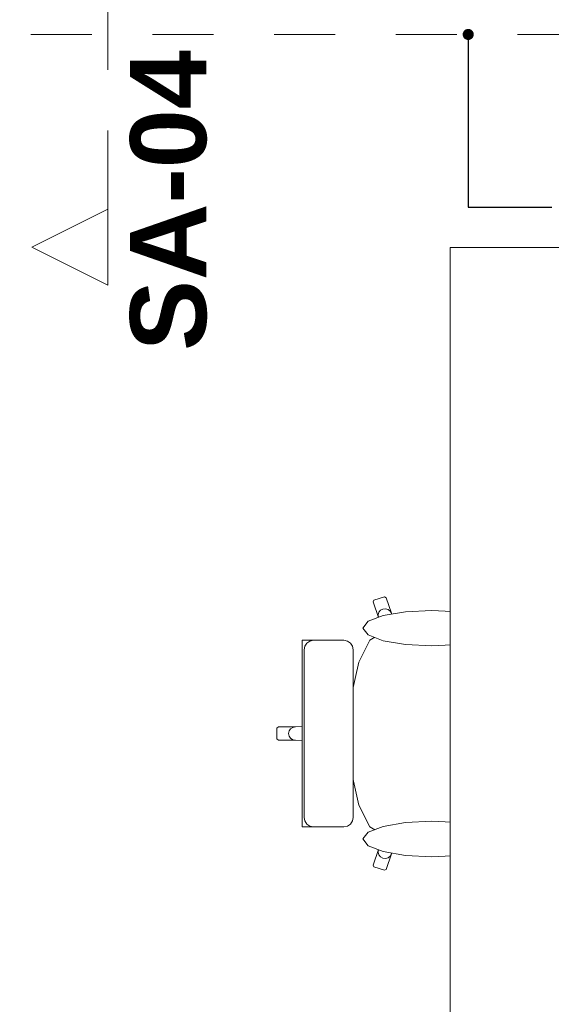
# Model space of a CAD drawing. Header units: metres. Extents: x -4 to 99, y -11 to 17.
# Tile 324 of 656: x 26.017 to 26.891, y 11.354 to 12.975. Entities that reach past the tile are written whole.
import ezdxf

# ---------------------------------------------------------------- set-up
doc = ezdxf.new("R2010")
doc.units = ezdxf.units.M
doc.header["$MEASUREMENT"] = 0
for name, pattern in [('Schnittlinie', [0.3, 0.15, -0.075, 0, -0.075]), ('Untersicht', [0.1, 0.075, -0.025]), ('Wipeout_Contour', [1, 0, -1])]:
    doc.linetypes.add(name, pattern=pattern)
for name, color, linetype in [('152 - Bemaßung_ Beschriftung.Ausbau', 7, 'Continuous'), ('203 - Marker.Schnitt - Ausbaudetail SA', 7, 'Continuous'), ('701 - Einrichtung.Möbel', 7, 'Continuous'), ('Neubau_152 - Bemaßung_ Beschriftung.Ausbau', 7, 'Continuous'), ('Neubau_653 - Abdeckung.TB Verkofferung', 7, 'Continuous')]:
    doc.layers.add(name, color=color, linetype=linetype)
doc.styles.add('ERSTELLTER_STIL_1', font='txt')
doc.styles.add('ERSTELLTER_STIL_2', font='txt')
doc.dimstyles.new('ERSTELLTER_STIL__2', dxfattribs={"dimtxt": 0.1, "dimasz": 0.0532, "dimexe": 0.18, "dimexo": 0.0625, "dimgap": 0, "dimtad": 1, "dimtih": 1, "dimtoh": 1, "dimzin": 0, "dimdsep": 46, "dimtxsty": 'ERSTELLTER_STIL_2', "dimblk": 'ARROWHEAD_2', "dimblk1": 'ARROWHEAD_2', "dimblk2": 'ARROWHEAD_2', "dimcen": 0.09, "dimse1": 1, "dimse2": 1, "dimclrd": 7, "dimclre": 7, "dimclrt": 7, "dimazin": 0, "dimtfac": 1, "dimtdec": 4, "dimtmove": 0, "dimatfit": 3, "dimfxl": 1, "dimtolj": 1, "dimtzin": 0, "dimarcsym": 0})
doc.dimstyles.new('ERSTELLTER_STIL__6', dxfattribs={"dimtxt": 0.18, "dimasz": 0.03648, "dimexe": 0.18, "dimexo": 0.0625, "dimgap": 0, "dimtad": 0, "dimtih": 1, "dimtoh": 1, "dimdec": 4, "dimzin": 0, "dimdsep": 46, "dimcen": 0.09, "dimadec": 0, "dimazin": 0, "dimtfac": 1, "dimtdec": 4, "dimtmove": 0, "dimatfit": 3, "dimldrblk": 'ARROWHEAD_11', "dimfxl": 1, "dimtolj": 1, "dimtzin": 0, "dimarcsym": 0})

# ---------------------------------------------------------------- blocks, each defined once
blk = doc.blocks.new('ARROWHEAD_11')
at = {"color": 0, "linetype": 'Continuous', "lineweight": 0}
blk.add_line((0, 0), (-1, 0), dxfattribs=at)
at = {"color": 0, "linetype": 'Continuous', "lineweight": 0, "const_width": 0.25, "flags": 128}
blk.add_lwpolyline([(-0.125, 0, 1), (0.125, 0, 1)], format="xyb", close=True, dxfattribs=at)
blk = doc.blocks.new('*D275')
at = {"layer": '152 - Bemaßung_ Beschriftung.Ausbau', "color": 7, "linetype": 'Continuous', "lineweight": 5}
for p, q in [((25.82, 15.3025), (25.82, 15.4075)), ((29.23, 15.3025), (29.23, 15.4075)), ((25.8402, 15.39), (25.7998, 15.32)), ((29.2502, 15.39), (29.2098, 15.32)), ((25.82, 15.355), (29.23, 15.355))]:
    blk.add_line(p, q, dxfattribs=at)
at = {"layer": '152 - Bemaßung_ Beschriftung.Ausbau', "color": 7, "lineweight": 5, "char_height": 0.1, "attachment_point": 7, "style": 'ERSTELLTER_STIL_2'}
for s, insert in [('\\A1;{\\pql;\\fArial|b0|i0|c0|p38;3,41}', (27.3161, 15.375)), ('\\A1;{\\pql;\\fArial|b0|i0|c0|p38;17}', (29.058, 15.375))]:
    blk.add_mtext(s, dxfattribs=dict(at, insert=insert))
blk = doc.blocks.new('ARROWHEAD_2')
at = {"color": 0, "linetype": 'Continuous', "lineweight": 0}
for p, q in [((-0.378, -0.655), (0.378, 0.655)), ((0, 0), (-1, 0))]:
    blk.add_line(p, q, dxfattribs=at)

msp = doc.modelspace()

# ---------------------------------------------------------------- linework, layer by layer
at = {"layer": '203 - Marker.Schnitt - Ausbaudetail SA', "color": 7, "linetype": 'Schnittlinie', "lineweight": 13}
msp.add_line((26.1622, 14.1425), (26.1622, 12.663), dxfattribs=at)
at = {"layer": 'Neubau_653 - Abdeckung.TB Verkofferung', "color": 1, "linetype": 'Untersicht', "lineweight": 9}
msp.add_line((22.0355, 12.9505), (47.24, 12.9505), dxfattribs=at)

# ---------------------------------------------------------------- texts
at = {"layer": '203 - Marker.Schnitt - Ausbaudetail SA', "color": 7, "lineweight": 13, "insert": (26.3255, 12.9246), "char_height": 0.125, "attachment_point": 9, "rotation": 90, "style": 'ERSTELLTER_STIL_1'}
msp.add_mtext('\\A1;{\\pqr;\\pt0;\\fArial|b1|i0|c0|p38;SA-04}', dxfattribs=at)

# ---------------------------------------------------------------- leaders
at = {"layer": 'Neubau_152 - Bemaßung_ Beschriftung.Ausbau', "color": 1, "linetype": 'Continuous', "lineweight": 13, "annotation_type": 0, "has_hookline": 1, "hookline_direction": 0, "text_width": 0.458}
msp.add_leader([(26.7544, 12.9505), (26.7544, 12.6664), (26.8917, 12.6664)], dimstyle='ERSTELLTER_STIL__6', dxfattribs=at)

# ---------------------------------------------------------------- wipeouts: each hides what was drawn before it
at = {"color": 254, "linetype": 'Wipeout_Contour', "lineweight": 0, "ltscale": 847.145387}
msp.add_wipeout([(26.7999, 11.9664), (26.6404, 11.9664), (26.6284, 11.9979), (26.6198, 12.0236), (26.6169, 12.025), (26.5995, 12.0196), (26.5981, 12.0168), (26.6067, 11.9911), (26.6141, 11.9663), (26.5929, 11.9537), (26.5747, 11.9177), (26.5626, 11.8637), (26.5608, 11.8365), (26.5313, 11.8365), (26.5085, 11.8365), (26.5085, 11.8123), (26.4704, 11.811), (26.4423, 11.811), (26.44, 11.8088), (26.44, 11.8), (26.89, 11.8), (26.8881, 11.8581), (26.8881, 11.8589), (26.8826, 11.9088), (26.8745, 11.9421), (26.8738, 11.9437), (26.8576, 11.9631), (26.8511, 11.9664), (26.8274, 11.9664)], dxfattribs=at).dxf.layer = '701 - Einrichtung.Möbel'

# ---------------------------------------------------------------- next in the draw order: linework, layer by layer
at = {"layer": '701 - Einrichtung.Möbel', "color": 7, "linetype": 'Continuous', "lineweight": 5}
for p, q in [((26.6169, 12.025), (26.5995, 12.0196)), ((26.6198, 12.0236), (26.6169, 12.025)), ((26.6284, 11.9979), (26.6198, 12.0236)), ((26.5995, 12.0196), (26.5981, 12.0168)), ((26.5981, 12.0168), (26.6067, 11.9911)), ((26.6074, 11.9995), (26.6062, 11.9954)), ((26.6062, 11.9954), (26.6067, 11.9911)), ((26.6067, 11.9911), (26.6141, 11.9663)), ((26.6102, 12.0028), (26.6074, 11.9995)), ((26.6141, 12.0049), (26.6102, 12.0028)), ((26.6185, 12.0054), (26.6141, 12.0049)), ((26.6228, 12.0043), (26.6185, 12.0054)), ((26.6263, 12.0016), (26.6228, 12.0043)), ((26.6284, 11.9979), (26.6263, 12.0016)), ((26.6404, 11.9664), (26.6284, 11.9979)), ((26.6141, 11.9663), (26.5929, 11.9537)), ((26.6143, 11.9664), (26.6141, 11.9663)), ((26.6143, 11.9664), (26.6404, 11.9664)), ((26.7999, 11.9664), (26.6404, 11.9664)), ((26.8274, 11.9664), (26.7999, 11.9664)), ((26.8511, 11.9664), (26.8274, 11.9664)), ((26.8576, 11.9631), (26.8511, 11.9664)), ((26.8738, 11.9437), (26.8576, 11.9631)), ((26.5929, 11.9537), (26.5747, 11.9177)), ((26.8745, 11.9421), (26.8738, 11.9437)), ((26.8826, 11.9088), (26.8745, 11.9421)), ((26.5747, 11.9177), (26.5626, 11.8637)), ((26.8881, 11.8589), (26.8826, 11.9088)), ((26.5626, 11.8637), (26.5608, 11.8365)), ((26.8881, 11.8581), (26.8881, 11.8589)), ((26.5313, 11.8365), (26.5085, 11.8365)), ((26.5085, 11.8365), (26.5085, 11.8123)), ((26.5608, 11.8365), (26.5313, 11.8365)), ((26.4423, 11.811), (26.44, 11.8088)), ((26.4704, 11.811), (26.4423, 11.811)), ((26.4704, 11.811), (26.4661, 11.8101)), ((26.5085, 11.8123), (26.4704, 11.811))]:
    msp.add_line(p, q, dxfattribs=at)

# ---------------------------------------------------------------- next in the draw order: wipeouts: each hides what was drawn before it
at = {"color": 254, "linetype": 'Wipeout_Contour', "lineweight": 0, "ltscale": 86.559807}
msp.add_wipeout([(26.1622, 12.538), (26.1622, 12.663), (26.0372, 12.6005)], dxfattribs=at).dxf.layer = '203 - Marker.Schnitt - Ausbaudetail SA'
at = {"color": 254, "linetype": 'Wipeout_Contour', "lineweight": 0, "ltscale": 844.464258}
msp.add_wipeout([(26.7999, 11.6336), (26.8274, 11.6336), (26.8511, 11.6336), (26.8576, 11.6369), (26.8738, 11.6563), (26.8745, 11.6579), (26.8826, 11.6912), (26.8881, 11.7411), (26.8881, 11.7419), (26.89, 11.8), (26.44, 11.8), (26.44, 11.7912), (26.4423, 11.789), (26.4704, 11.789), (26.5085, 11.7877), (26.5085, 11.7635), (26.5313, 11.7635), (26.5608, 11.7635), (26.5626, 11.7363), (26.5747, 11.6823), (26.5929, 11.6463), (26.6141, 11.6337), (26.6067, 11.6089), (26.5981, 11.5832), (26.5995, 11.5804), (26.6169, 11.575), (26.6198, 11.5764), (26.6284, 11.6021), (26.6404, 11.6336)], dxfattribs=at).dxf.layer = '701 - Einrichtung.Möbel'

# ---------------------------------------------------------------- next in the draw order: linework, layer by layer
at = {"layer": '203 - Marker.Schnitt - Ausbaudetail SA', "color": 7, "linetype": 'Continuous', "lineweight": 13, "flags": 128}
msp.add_lwpolyline([(26.1622, 12.538), (26.1622, 12.663), (26.0372, 12.6005)], close=True, dxfattribs=at)
at = {"layer": '701 - Einrichtung.Möbel', "color": 7, "linetype": 'Continuous', "lineweight": 5}
for p, q in [((26.89, 11.8), (26.8881, 11.8581)), ((26.5608, 11.8365), (26.5584, 11.8)), ((26.44, 11.8088), (26.44, 11.8)), ((26.44, 11.7912), (26.44, 11.8)), ((26.4599, 11.8042), (26.459, 11.8)), ((26.4599, 11.7958), (26.459, 11.8)), ((26.4624, 11.8077), (26.4599, 11.8042)), ((26.4661, 11.8101), (26.4624, 11.8077)), ((26.5085, 11.8123), (26.5085, 11.8)), ((26.5085, 11.7877), (26.5085, 11.8)), ((26.5608, 11.7635), (26.5584, 11.8)), ((26.89, 11.8), (26.8881, 11.7419)), ((26.4423, 11.789), (26.44, 11.7912)), ((26.4704, 11.789), (26.4423, 11.789)), ((26.4624, 11.7923), (26.4599, 11.7958)), ((26.4661, 11.7899), (26.4624, 11.7923)), ((26.4704, 11.789), (26.4661, 11.7899)), ((26.5085, 11.7877), (26.4704, 11.789)), ((26.5085, 11.7635), (26.5085, 11.7877)), ((26.5313, 11.7635), (26.5085, 11.7635)), ((26.5608, 11.7635), (26.5313, 11.7635)), ((26.5626, 11.7363), (26.5608, 11.7635)), ((26.5747, 11.6823), (26.5626, 11.7363)), ((26.8881, 11.7411), (26.8826, 11.6912)), ((26.8881, 11.7419), (26.8881, 11.7411)), ((26.8826, 11.6912), (26.8745, 11.6579)), ((26.5929, 11.6463), (26.5747, 11.6823)), ((26.8738, 11.6563), (26.8576, 11.6369)), ((26.8745, 11.6579), (26.8738, 11.6563)), ((26.6141, 11.6337), (26.5929, 11.6463)), ((26.8576, 11.6369), (26.8511, 11.6336)), ((26.6067, 11.6089), (26.6141, 11.6337)), ((26.6143, 11.6336), (26.6141, 11.6337)), ((26.6143, 11.6336), (26.6404, 11.6336)), ((26.6404, 11.6336), (26.6284, 11.6021)), ((26.7999, 11.6336), (26.6404, 11.6336)), ((26.8274, 11.6336), (26.7999, 11.6336)), ((26.8511, 11.6336), (26.8274, 11.6336)), ((26.5981, 11.5832), (26.6067, 11.6089)), ((26.6062, 11.6046), (26.6067, 11.6089)), ((26.6074, 11.6005), (26.6062, 11.6046)), ((26.6284, 11.6021), (26.6198, 11.5764)), ((26.6284, 11.6021), (26.6263, 11.5984)), ((26.6102, 11.5972), (26.6074, 11.6005)), ((26.6141, 11.5951), (26.6102, 11.5972)), ((26.6185, 11.5946), (26.6141, 11.5951)), ((26.6228, 11.5957), (26.6185, 11.5946)), ((26.6263, 11.5984), (26.6228, 11.5957)), ((26.5995, 11.5804), (26.5981, 11.5832)), ((26.6169, 11.575), (26.5995, 11.5804)), ((26.6198, 11.5764), (26.6169, 11.575))]:
    msp.add_line(p, q, dxfattribs=at)

# ---------------------------------------------------------------- next in the draw order: wipeouts: each hides what was drawn before it
at = {"color": 254, "linetype": 'Wipeout_Contour', "lineweight": 0, "ltscale": 468.14587}
msp.add_wipeout([(26.6948, 12.0027), (26.6513, 12.0005), (26.6145, 11.9941), (26.5898, 11.9847), (26.5812, 11.9735), (26.5898, 11.9623), (26.6145, 11.9528), (26.6513, 11.9465), (26.6948, 11.9443), (26.7383, 11.9465), (26.7752, 11.9528), (26.7998, 11.9623), (26.8085, 11.9735), (26.7998, 11.9847), (26.7752, 11.9941), (26.7383, 12.0005)], dxfattribs=at).dxf.layer = '701 - Einrichtung.Möbel'

# ---------------------------------------------------------------- next in the draw order: linework, layer by layer
at = {"layer": '701 - Einrichtung.Möbel', "color": 7, "linetype": 'Continuous', "lineweight": 5, "flags": 128}
msp.add_lwpolyline([(26.6948, 12.0027), (26.6513, 12.0005), (26.6145, 11.9941), (26.5898, 11.9847), (26.5812, 11.9735), (26.5898, 11.9623), (26.6145, 11.9528), (26.6513, 11.9465), (26.6948, 11.9443), (26.7383, 11.9465), (26.7752, 11.9528), (26.7998, 11.9623), (26.8085, 11.9735), (26.7998, 11.9847), (26.7752, 11.9941), (26.7383, 12.0005)], close=True, dxfattribs=at)

# ---------------------------------------------------------------- next in the draw order: wipeouts: each hides what was drawn before it
at = {"color": 254, "linetype": 'Wipeout_Contour', "lineweight": 0, "ltscale": 437.910078}
msp.add_wipeout([(26.5652, 11.938), (26.564, 11.9439), (26.5607, 11.9489), (26.5558, 11.9522), (26.5499, 11.9534), (26.5465, 11.9534), (26.5383, 11.9534), (26.5137, 11.9534), (26.5037, 11.9534), (26.5002, 11.9534), (26.4924, 11.9534), (26.489, 11.9534), (26.4815, 11.9534), (26.4815, 11.8), (26.5652, 11.8)], dxfattribs=at).dxf.layer = '701 - Einrichtung.Möbel'
at = {"color": 254, "linetype": 'Wipeout_Contour', "lineweight": 0, "ltscale": 465.901953}
msp.add_wipeout([(26.6948, 11.5973), (26.7383, 11.5995), (26.7752, 11.6059), (26.7998, 11.6153), (26.8085, 11.6265), (26.7998, 11.6377), (26.7752, 11.6472), (26.7383, 11.6535), (26.6948, 11.6557), (26.6513, 11.6535), (26.6145, 11.6472), (26.5898, 11.6377), (26.5812, 11.6265), (26.5898, 11.6153), (26.6145, 11.6059), (26.6513, 11.5995)], dxfattribs=at).dxf.layer = '701 - Einrichtung.Möbel'

# ---------------------------------------------------------------- next in the draw order: linework, layer by layer
at = {"layer": '701 - Einrichtung.Möbel', "color": 7, "linetype": 'Continuous', "lineweight": 5}
for p, q in [((26.489, 11.9534), (26.4815, 11.9534)), ((26.485, 11.938), (26.4861, 11.9439)), ((26.4861, 11.9439), (26.4894, 11.9489)), ((26.4924, 11.9534), (26.489, 11.9534)), ((26.4894, 11.9489), (26.4943, 11.9522)), ((26.5002, 11.9534), (26.4924, 11.9534)), ((26.4943, 11.9522), (26.5001, 11.9534)), ((26.5037, 11.9534), (26.5002, 11.9534)), ((26.5137, 11.9534), (26.5037, 11.9534)), ((26.5383, 11.9534), (26.5137, 11.9534)), ((26.5465, 11.9534), (26.5383, 11.9534)), ((26.5499, 11.9534), (26.5465, 11.9534)), ((26.5558, 11.9522), (26.5499, 11.9534)), ((26.5607, 11.9489), (26.5558, 11.9522)), ((26.564, 11.9439), (26.5607, 11.9489)), ((26.5652, 11.938), (26.564, 11.9439))]:
    msp.add_line(p, q, dxfattribs=at)
at = {"layer": '701 - Einrichtung.Möbel', "color": 7, "linetype": 'Continuous', "lineweight": 5, "flags": 128}
msp.add_lwpolyline([(26.6948, 11.5973), (26.6513, 11.5995), (26.6145, 11.6059), (26.5898, 11.6153), (26.5812, 11.6265), (26.5898, 11.6377), (26.6145, 11.6472), (26.6513, 11.6535), (26.6948, 11.6557), (26.7383, 11.6535), (26.7752, 11.6472), (26.7998, 11.6377), (26.8085, 11.6265), (26.7998, 11.6153), (26.7752, 11.6059), (26.7383, 11.5995)], close=True, dxfattribs=at)

# ---------------------------------------------------------------- next in the draw order: wipeouts: each hides what was drawn before it
at = {"color": 254, "linetype": 'Wipeout_Contour', "lineweight": 0, "ltscale": 431.996844}
msp.add_wipeout([(26.5652, 11.662), (26.5652, 11.8), (26.4815, 11.8), (26.4815, 11.6466), (26.489, 11.6466), (26.4924, 11.6466), (26.5002, 11.6466), (26.5037, 11.6466), (26.5137, 11.6466), (26.5383, 11.6466), (26.5465, 11.6466), (26.5499, 11.6466), (26.5558, 11.6478), (26.5607, 11.6511), (26.564, 11.6561)], dxfattribs=at).dxf.layer = '701 - Einrichtung.Möbel'

# ---------------------------------------------------------------- next in the draw order: linework, layer by layer
at = {"layer": '701 - Einrichtung.Möbel', "color": 7, "linetype": 'Continuous', "lineweight": 5}
for p, q in [((26.4815, 11.9534), (26.4815, 11.8)), ((26.485, 11.8), (26.485, 11.938)), ((26.5652, 11.8), (26.5652, 11.938)), ((26.4815, 11.6466), (26.4815, 11.8)), ((26.485, 11.8), (26.485, 11.662)), ((26.5652, 11.8), (26.5652, 11.662)), ((26.485, 11.662), (26.4861, 11.6561)), ((26.4861, 11.6561), (26.4894, 11.6511)), ((26.4894, 11.6511), (26.4943, 11.6478)), ((26.5607, 11.6511), (26.5558, 11.6478)), ((26.564, 11.6561), (26.5607, 11.6511)), ((26.5652, 11.662), (26.564, 11.6561)), ((26.489, 11.6466), (26.4815, 11.6466)), ((26.4924, 11.6466), (26.489, 11.6466)), ((26.5002, 11.6466), (26.4924, 11.6466)), ((26.4943, 11.6478), (26.5001, 11.6466)), ((26.5037, 11.6466), (26.5002, 11.6466)), ((26.5137, 11.6466), (26.5037, 11.6466)), ((26.5383, 11.6466), (26.5137, 11.6466)), ((26.5465, 11.6466), (26.5383, 11.6466)), ((26.5499, 11.6466), (26.5465, 11.6466)), ((26.5558, 11.6478), (26.5499, 11.6466))]:
    msp.add_line(p, q, dxfattribs=at)

# ---------------------------------------------------------------- next in the draw order: wipeouts: each hides what was drawn before it
at = {"color": 254, "linetype": 'Wipeout_Contour', "lineweight": 0, "ltscale": 118.347443}
msp.add_wipeout([(27.525, 12.6), (26.725, 12.6), (26.725, 11), (27.525, 11)], dxfattribs=at).dxf.layer = '701 - Einrichtung.Möbel'

# ---------------------------------------------------------------- next in the draw order: linework, layer by layer
at = {"layer": '701 - Einrichtung.Möbel', "color": 7, "linetype": 'Continuous', "lineweight": 5, "flags": 128}
msp.add_lwpolyline([(27.525, 12.6), (27.525, 11), (26.725, 11), (26.725, 12.6)], close=True, dxfattribs=at)

# ---------------------------------------------------------------- next in the draw order: dimensions: what is measured, and where the dimension line sits
at = {"layer": '152 - Bemaßung_ Beschriftung.Ausbau', "color": 7, "linetype": 'Continuous', "lineweight": 5}
dim = msp.add_linear_dim(base=(29.23, 15.355), p1=(25.82, 10.75), p2=(29.23, 10.625), dimstyle='ERSTELLTER_STIL__2', dxfattribs=at)
dim.commit()
dim.dimension.update_dxf_attribs({"geometry": '*D275', "text_midpoint": (27.446, 15.425), "dimtype": 160})

doc.saveas('drawing.dxf')
